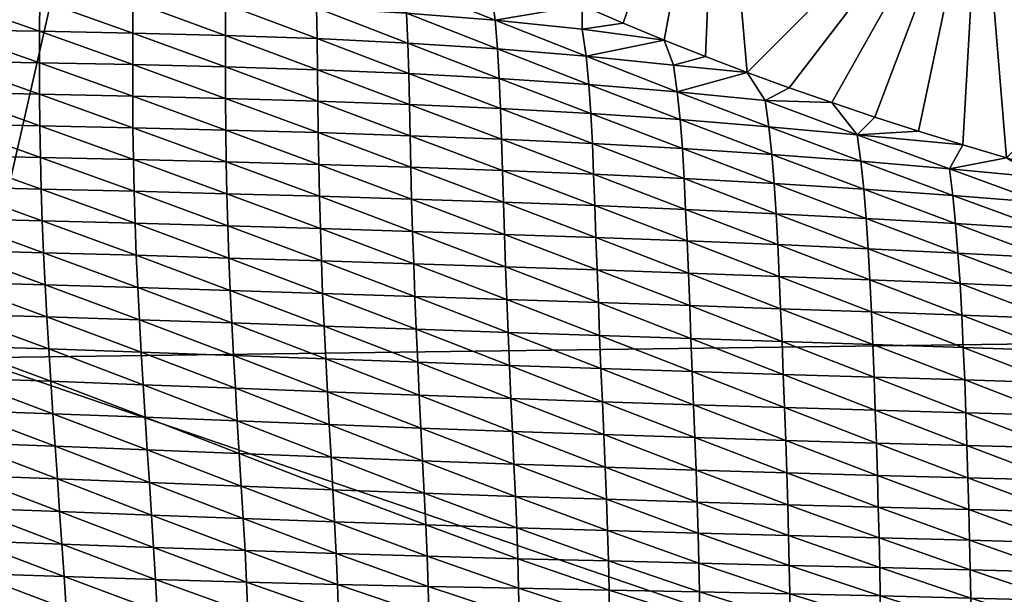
# Model space of a CAD drawing. Header units: millimetres. Extents: x -43.1 to 56.1, y -47.6 to 51.6.
# Tile 596 of 656: x -11.4 to -10.2, y 4.4 to 5.1. Entities that reach past the tile are written whole.
import ezdxf

# ---------------------------------------------------------------- set-up
doc = ezdxf.new("R2010")
doc.units = ezdxf.units.MM
doc.header["$MEASUREMENT"] = 0
doc.layers.add('Default', color=7, linetype='Continuous', true_color=0x000000)

msp = doc.modelspace()

# ---------------------------------------------------------------- meshes
at = {"layer": 'Default'}
mesh = msp.add_polyface(dxfattribs=at)
corners = [(-9.9033, 9.8719, -0.4998), (-6.6174, 7.4072, -0.4998), (-7.0884, 6.0955, -0.4998), (-10.8962, 7.3421, -0.4998), (-7.4313, 4.7457, -0.4998), (-11.5009, 4.6925, -0.4998), (-6.0234, 8.668, -0.4998), (-6.6174, 7.4072, -0.4998), (-7.6409, 3.3704, -0.4998), (-7.712, 1.9824, -0.4998), (-11.704, 1.9824, -0.4998), (-7.6409, 3.3704, -0.4998), (-7.6409, 0.5943, -0.4998), (-6.6598, 1.9824, 14.0948), (-7.08, 1.9824, 11.6864), (-6.8194, 4.6277, 11.6864), (-6.4073, 4.5457, 14.0948), (-6.2828, 1.9824, 14.7646), (-6.4073, -0.581, 14.0948), (-7.0512, 4.0218, 0.0003), (-6.5961, 6.0157, 0.0003), (-6.0478, 7.1714, 11.6864), (-7.204, 1.9824, 0.0003), (-7.0512, -0.0571, 0.0003), (-12.0582, 1.9823, -0.3534), (-11.81, -1.6557, -0.1839), (-12.1695, 1.9823, -0.1839), (-11.8886, 1.9823, -0.4647), (-11.7007, -1.634, -0.3534), (-12.0582, 1.9823, -0.3534), (-11.7007, 5.5986, -0.3534), (-11.81, 5.6203, -0.1839), (-11.5346, 5.5655, -0.4647), (-11.7007, 5.5986, -0.3534), (-10.647, 9.0764, -0.3534), (-10.7499, 9.119, -0.1839), (-10.4905, 9.0115, -0.4647), (-10.647, 9.0764, -0.3534), (-11.5345, -1.6009, -0.4647), (-11.704, 1.9824, -0.4998), (-12.1695, 1.9823, -0.1839), (-12.1541, 0.6185, 0.0002), (-12.1541, 3.3462, 0.0002), (-12.1541, 3.3462, 0.0002), (-11.757, 6.0447, 0.0002), (-10.9711, 8.6567, 0.0002), (-11.5009, 4.6925, -0.4998), (-11.704, 1.9824, -0.4998), (-11.5009, 4.6925, -0.4998), (-10.8962, 7.3421, -0.4998), (-9.9033, 9.8719, -0.4998), (-12.1541, 3.3462, 0.0002), (-7.3582, 1.9824, -0.3533), (-7.2508, -0.7451, -0.4647), (-7.5278, 1.9824, -0.4647), (-7.2468, 1.9824, -0.1838), (-7.0845, -0.7121, -0.3533), (-7.3582, 1.9824, -0.3533), (-7.0845, 4.6768, -0.3533), (-7.2508, 4.7098, -0.4647), (-6.9753, 4.6551, -0.1838), (-7.0845, 4.6768, -0.3533), (-6.2908, 7.272, -0.3533), (-6.4473, 7.3368, -0.4647), (-6.188, 7.2294, -0.1838), (-6.2908, 7.272, -0.3533), (-7.712, 1.9824, -0.4998), (-7.5278, 1.9824, -0.4647), (-7.6409, 0.5943, -0.4998), (-6.9753, -0.6904, -0.1838), (-7.204, 1.9824, 0.0003), (-7.6409, 3.3704, -0.4998), (-7.2508, 4.7098, -0.4647), (-7.4313, 4.7457, -0.4998), (-6.4473, 7.3368, -0.4647), (-7.0884, 6.0955, -0.4998), (-6.6174, 7.4072, -0.4998), (-7.0512, 4.0218, 0.0003), (-7.204, 1.9824, 0.0003), (-6.9753, 4.6551, -0.1838), (-6.9753, 4.6551, -0.1838), (-6.188, 7.2294, -0.1838), (-6.5961, 6.0157, 0.0003), (-6.9753, 4.6551, -0.1838), (-6.5961, 6.0157, 0.0003), (-7.0512, 4.0218, 0.0003)]
mesh.append_faces([[corners[k] for k in face] for face in [(0, 1, 2, 2), (0, 2, 3, 3), (3, 2, 4, 4), (3, 4, 5, 5), (0, 6, 7, 7), (8, 9, 10, 10), (11, 5, 4, 4), (10, 5, 11, 11), (10, 9, 12, 12), (13, 14, 15, 15), (13, 15, 16, 16), (17, 13, 16, 16), (18, 14, 13, 13), (15, 19, 20, 20), (19, 15, 14, 14), (21, 15, 20, 20), (14, 22, 19, 19), (22, 14, 23, 23), (24, 25, 26, 26), (27, 28, 29, 29), (30, 24, 26, 26), (30, 26, 31, 31), (32, 27, 29, 29), (32, 29, 33, 33), (34, 30, 31, 31), (34, 31, 35, 35), (36, 32, 33, 33), (36, 33, 37, 37), (38, 27, 39, 39), (40, 41, 42, 42), (31, 43, 44, 44), (44, 45, 35, 35), (44, 35, 31, 31), (46, 47, 27, 27), (48, 27, 32, 32), (32, 36, 49, 49), (32, 49, 48, 48), (50, 49, 36, 36), (51, 31, 26, 26), (52, 53, 54, 54), (55, 56, 57, 57), (58, 52, 54, 54), (58, 54, 59, 59), (60, 55, 57, 57), (60, 57, 61, 61), (62, 58, 59, 59), (62, 59, 63, 63), (64, 60, 61, 61), (64, 61, 65, 65), (66, 67, 68, 68), (69, 55, 70, 70), (67, 66, 71, 71), (72, 71, 73, 73), (74, 75, 76, 76), (72, 73, 75, 75), (74, 72, 75, 75), (77, 78, 55, 55), (77, 55, 79, 79), (80, 81, 82, 82), (83, 84, 85, 85), (71, 72, 67, 67)]])
mesh = msp.add_polyface(dxfattribs=at)
corners = [(-11.8805, 5.6344, 8.2882), (-11.8462, 5.6276, 3.9055), (-12.1153, 3.8138, 3.9055), (-12.1501, 3.8172, 8.2882), (-12.3885, 4.7812, 12.7851), (-12.2284, 5.7036, 12.7851), (-14.3211, 6.1199, 16.3251), (-12.9699, 5.8511, 14.9023), (-13.1363, 4.8921, 14.9023), (-14.4991, 5.0942, 16.3251), (-13.2554, 3.9261, 14.9023), (-14.6265, 4.0611, 16.3251), (-13.1363, 4.8921, 14.9023), (-12.5031, 3.852, 12.7851), (-12.9699, 5.8511, 14.9023), (-11.4341, 7.4164, 8.2882), (-11.4007, 7.4063, 3.9055), (-12.0234, 6.6171, 12.7851), (-11.7736, 7.5194, 12.7851), (-13.8154, 8.1388, 16.3251), (-12.497, 7.7389, 14.9023), (-12.7566, 6.8008, 14.9023), (-14.0931, 7.1355, 16.3251), (-12.7566, 6.8008, 14.9023), (-12.497, 7.7389, 14.9023), (-15.8133, 7.5664, 17.1977), (-15.5125, 8.6536, 17.1977), (-10.8152, 9.1461, 8.2882), (-10.7829, 9.1327, 3.9055), (-11.4799, 8.4084, 12.7851), (-13.4889, 9.1272, 16.3251), (-12.1917, 8.6631, 14.9023), (-12.1917, 8.6631, 14.9023), (-11.757, 6.0447, 0.0002), (-12.1541, 3.3462, 0.0002), (-10.9711, 8.6567, 0.0002)]
mesh.append_faces([[corners[k] for k in face] for face in [(0, 1, 2, 2), (0, 2, 3, 3), (0, 4, 5, 5), (3, 4, 0, 0), (6, 7, 8, 8), (6, 8, 9, 9), (9, 8, 10, 10), (9, 10, 11, 11), (12, 4, 13, 13), (14, 5, 4, 4), (14, 4, 12, 12), (15, 16, 1, 1), (15, 1, 0, 0), (17, 0, 5, 5), (15, 17, 18, 18), (0, 17, 15, 15), (19, 20, 21, 21), (19, 21, 22, 22), (22, 21, 7, 7), (22, 7, 6, 6), (23, 17, 5, 5), (23, 5, 14, 14), (24, 18, 17, 17), (24, 17, 23, 23), (25, 22, 6, 6), (26, 19, 22, 22), (27, 28, 16, 16), (27, 16, 15, 15), (29, 15, 18, 18), (30, 31, 20, 20), (30, 20, 19, 19), (32, 29, 18, 18), (32, 18, 24, 24), (33, 34, 2, 2), (16, 35, 33, 33), (33, 1, 16, 16), (16, 28, 35, 35), (2, 1, 33, 33)]])
mesh = msp.add_polyface(dxfattribs=at)
corners = [(-10.9366, 5.1769, 21.6347), (-10.9408, 5.2136, 21.618), (-11.054, 5.2241, 21.6516), (-10.9339, 5.1391, 21.649), (-11.0518, 5.1854, 21.6644), (-10.9321, 5.1003, 21.6615), (-11.0506, 5.146, 21.6754), (-10.8237, 5.1656, 21.6019), (-10.819, 5.1299, 21.6198), (-10.8158, 5.0928, 21.6355), (-10.7011, 5.0832, 21.6072), (-10.706, 5.1182, 21.5883), (-10.9151, 5.2494, 21.5847), (-10.9672, 5.277, 21.5892), (-10.9467, 5.2489, 21.5989), (-10.8631, 5.2228, 21.5802), (-10.8108, 5.1973, 21.5758), (-10.7585, 5.1726, 21.5715), (-10.706, 5.1489, 21.5673), (-10.6531, 5.1261, 21.5631), (-10.7585, 5.1726, 21.5715), (-10.6, 5.1041, 21.559), (-10.6531, 5.1261, 21.5631), (-9.493, 5.1772, 21.2176), (-9.7115, 5.7018, 20.9949), (-9.8432, 5.2643, 21.2349), (-10.8571, 5.6265, 21.3252), (-11.0717, 5.3357, 21.5987), (-11.0195, 5.3058, 21.5939), (-10.9672, 5.277, 21.5892), (-10.9151, 5.2494, 21.5847), (-10.9151, 5.2494, 21.5847), (-10.8631, 5.2228, 21.5802), (-10.8108, 5.1973, 21.5758), (-10.5296, 5.4846, 21.2875), (-10.7585, 5.1726, 21.5715), (-10.706, 5.1489, 21.5673), (-10.6531, 5.1261, 21.5631), (-10.6, 5.1041, 21.559), (-10.5464, 5.0828, 21.555), (-10.4924, 5.0622, 21.551), (-10.5464, 5.0828, 21.555), (-10.4378, 5.0424, 21.5471), (-10.1902, 5.3651, 21.2579), (-10.3826, 5.0231, 21.5432), (-10.4378, 5.0424, 21.5471), (-10.3267, 5.0044, 21.5394), (-10.1557, 4.9516, 21.5281), (-10.2125, 4.9684, 21.5317), (-10.0988, 4.9353, 21.5245)]
mesh.append_faces([[corners[k] for k in face] for face in [(0, 1, 2, 2), (3, 0, 4, 4), (5, 3, 6, 6), (7, 1, 0, 0), (8, 7, 0, 0), (8, 0, 3, 3), (9, 8, 3, 3), (9, 3, 5, 5), (10, 11, 8, 8), (10, 8, 9, 9), (12, 13, 14, 14), (15, 14, 1, 1), (7, 16, 1, 1), (1, 16, 15, 15), (15, 12, 14, 14), (17, 16, 7, 7), (18, 7, 8, 8), (8, 11, 18, 18), (18, 11, 19, 19), (18, 20, 7, 7), (21, 22, 11, 11), (23, 24, 25, 25), (26, 27, 28, 28), (26, 29, 30, 30), (26, 31, 32, 32), (26, 32, 33, 33), (34, 33, 35, 35), (34, 35, 36, 36), (37, 34, 36, 36), (34, 37, 38, 38), (38, 39, 34, 34), (40, 34, 41, 41), (42, 43, 40, 40), (43, 34, 40, 40), (44, 43, 45, 45), (44, 46, 43, 43), (25, 43, 47, 47), (48, 47, 43, 43), (47, 49, 25, 25)]])
mesh = msp.add_polyface(dxfattribs=at)
corners = [(-11.1785, 5.3477, 21.6405), (-11.1845, 5.3845, 21.6219), (-11.2945, 5.3966, 21.6646), (-11.1742, 5.3099, 21.6567), (-11.2913, 5.3573, 21.6789), (-11.1716, 5.271, 21.6703), (-11.2894, 5.3172, 21.6906), (-11.17, 5.2314, 21.6815), (-11.2885, 5.2767, 21.7), (-11.2883, 5.236, 21.7073), (-11.1692, 5.1913, 21.6907), (-11.2884, 5.1952, 21.7129), (-11.1689, 5.1509, 21.6982), (-11.2887, 5.1543, 21.7173), (-11.1689, 5.1103, 21.7045), (-11.289, 5.1133, 21.7207), (-11.1689, 5.0695, 21.7098), (-11.0575, 5.2618, 21.6363), (-11.0628, 5.2983, 21.6186), (-11.054, 5.2241, 21.6516), (-11.0518, 5.1854, 21.6644), (-11.0506, 5.146, 21.6754), (-11.0499, 5.1061, 21.6847), (-11.0494, 5.0658, 21.6927), (-10.9408, 5.2136, 21.618), (-10.9467, 5.2489, 21.5989), (-10.9366, 5.1769, 21.6347), (-10.9339, 5.1391, 21.649), (-10.9321, 5.1003, 21.6615), (-11.1214, 5.3651, 21.6033), (-11.0717, 5.3357, 21.5987), (-11.1706, 5.3952, 21.608), (-11.2193, 5.4259, 21.6127), (-11.0717, 5.3357, 21.5987), (-10.9672, 5.277, 21.5892), (-11.0195, 5.3058, 21.5939)]
mesh.append_faces([[corners[k] for k in face] for face in [(0, 1, 2, 2), (3, 0, 4, 4), (5, 3, 6, 6), (7, 5, 8, 8), (7, 8, 9, 9), (10, 7, 9, 9), (10, 9, 11, 11), (12, 10, 11, 11), (12, 11, 13, 13), (14, 12, 13, 13), (14, 13, 15, 15), (16, 14, 15, 15), (17, 18, 3, 3), (17, 3, 5, 5), (19, 17, 5, 5), (19, 5, 7, 7), (20, 19, 7, 7), (20, 7, 10, 10), (21, 20, 10, 10), (21, 10, 12, 12), (22, 21, 12, 12), (22, 12, 14, 14), (23, 22, 14, 14), (24, 25, 17, 17), (24, 17, 19, 19), (26, 19, 20, 20), (27, 20, 21, 21), (28, 21, 22, 22), (29, 1, 0, 0), (0, 30, 29, 29), (1, 29, 31, 31), (31, 32, 1, 1), (18, 33, 0, 0), (18, 0, 3, 3), (34, 18, 17, 17), (25, 34, 17, 17), (18, 34, 35, 35), (18, 35, 33, 33)]])
mesh = msp.add_polyface(dxfattribs=at)
corners = [(-11.5274, 5.3649, 21.7404), (-11.527, 5.4068, 21.7355), (-11.6475, 5.4087, 21.7613), (-11.528, 5.3231, 21.7434), (-11.6487, 5.3664, 21.7618), (-11.5289, 5.2815, 21.7447), (-11.6498, 5.3243, 21.7609), (-11.5297, 5.2402, 21.7448), (-11.6509, 5.2826, 21.7588), (-11.5304, 5.1992, 21.7439), (-11.6519, 5.2414, 21.7556), (-11.4079, 5.3625, 21.7125), (-11.4089, 5.4036, 21.7029), (-11.4076, 5.3212, 21.7197), (-11.4078, 5.2799, 21.725), (-11.4084, 5.2387, 21.7286), (-11.409, 5.1976, 21.7308), (-11.4095, 5.1566, 21.7321), (-11.5311, 5.1583, 21.7424), (-11.41, 5.1157, 21.7328), (-11.5314, 5.1177, 21.7406), (-11.4101, 5.0748, 21.7331), (-11.2913, 5.3573, 21.6789), (-11.2945, 5.3966, 21.6646), (-11.2894, 5.3172, 21.6906), (-11.2885, 5.2767, 21.7), (-11.2883, 5.236, 21.7073), (-11.2884, 5.1952, 21.7129), (-11.2887, 5.1543, 21.7173), (-11.289, 5.1133, 21.7207), (-11.2891, 5.0724, 21.7234), (-11.1785, 5.3477, 21.6405), (-11.1742, 5.3099, 21.6567), (-11.1716, 5.271, 21.6703)]
mesh.append_faces([[corners[k] for k in face] for face in [(0, 1, 2, 2), (3, 0, 4, 4), (5, 3, 6, 6), (7, 5, 8, 8), (9, 7, 10, 10), (11, 12, 1, 1), (11, 1, 0, 0), (13, 11, 0, 0), (13, 0, 3, 3), (14, 13, 3, 3), (14, 3, 5, 5), (15, 14, 5, 5), (15, 5, 7, 7), (16, 15, 7, 7), (16, 7, 9, 9), (17, 16, 9, 9), (17, 9, 18, 18), (19, 17, 18, 18), (19, 18, 20, 20), (21, 19, 20, 20), (22, 23, 12, 12), (22, 12, 11, 11), (24, 22, 11, 11), (24, 11, 13, 13), (25, 24, 13, 13), (25, 13, 14, 14), (26, 25, 14, 14), (26, 14, 15, 15), (27, 26, 15, 15), (27, 15, 16, 16), (28, 27, 16, 16), (28, 16, 17, 17), (29, 28, 17, 17), (29, 17, 19, 19), (30, 29, 19, 19), (31, 23, 22, 22), (32, 22, 24, 24), (33, 24, 25, 25)]])
mesh = msp.add_polyface(dxfattribs=at)
corners = [(-10.2256, 4.9028, 21.5791), (-10.23, 4.9372, 21.5592), (-10.3449, 4.9471, 21.5832), (-10.2219, 4.8664, 21.5967), (-10.3411, 4.911, 21.6012), (-10.3381, 4.8731, 21.6169), (-10.2188, 4.8282, 21.6117), (-10.3354, 4.8338, 21.6302), (-10.2162, 4.7885, 21.624), (-10.3332, 4.7933, 21.6409), (-10.2139, 4.7476, 21.6335), (-10.3311, 4.7519, 21.6489), (-10.1104, 4.8938, 21.5571), (-10.1154, 4.9264, 21.5357), (-10.1061, 4.8589, 21.5764), (-10.1026, 4.822, 21.5931), (-10.0995, 4.7833, 21.6069), (-10.0971, 4.7432, 21.6179), (-9.9907, 4.8507, 21.5564), (-9.9953, 4.8838, 21.5357), (-9.9866, 4.8152, 21.5746), (-9.9833, 4.7776, 21.59), (-9.9805, 4.7384, 21.6023), (-10.27, 4.9862, 21.5355), (-10.3497, 4.9813, 21.563), (-10.2125, 4.9684, 21.5317), (-10.0988, 4.9353, 21.5245), (-10.1557, 4.9516, 21.5281), (-10.1557, 4.9516, 21.5281), (-10.2125, 4.9684, 21.5317), (-10.0417, 4.9196, 21.5209), (-10.27, 4.9862, 21.5355), (-10.1902, 5.3651, 21.2579), (-10.3267, 5.0044, 21.5394), (-10.2125, 4.9684, 21.5317), (-9.8432, 5.2643, 21.2349), (-10.0988, 4.9353, 21.5245), (-10.0417, 4.9196, 21.5209)]
mesh.append_faces([[corners[k] for k in face] for face in [(0, 1, 2, 2), (3, 0, 4, 4), (3, 4, 5, 5), (6, 3, 5, 5), (6, 5, 7, 7), (8, 6, 7, 7), (8, 7, 9, 9), (10, 8, 9, 9), (10, 9, 11, 11), (12, 13, 1, 1), (12, 1, 0, 0), (14, 12, 0, 0), (14, 0, 3, 3), (15, 14, 3, 3), (15, 3, 6, 6), (16, 15, 6, 6), (16, 6, 8, 8), (17, 16, 8, 8), (17, 8, 10, 10), (18, 19, 12, 12), (18, 12, 14, 14), (20, 18, 14, 14), (20, 14, 15, 15), (21, 20, 15, 15), (21, 15, 16, 16), (22, 21, 16, 16), (22, 16, 17, 17), (23, 24, 25, 25), (13, 26, 27, 27), (1, 28, 29, 29), (24, 1, 29, 29), (13, 27, 1, 1), (19, 30, 12, 12), (13, 12, 30, 30), (13, 30, 26, 26), (31, 32, 33, 33), (34, 32, 31, 31), (35, 36, 37, 37)]])
mesh = msp.add_polyface(dxfattribs=at)
corners = [(-11.5312, 5.0365, 21.7373), (-11.5314, 5.0771, 21.7388), (-11.6529, 5.0796, 21.7402), (-11.5306, 4.9957, 21.7362), (-11.6524, 5.0391, 21.7372), (-11.5296, 4.9548, 21.7358), (-11.6515, 4.9984, 21.735), (-11.6503, 4.9575, 21.7337), (-11.5283, 4.9138, 21.7361), (-11.6489, 4.9165, 21.7334), (-11.5267, 4.8728, 21.737), (-11.6471, 4.8755, 21.7342), (-11.5248, 4.8317, 21.7386), (-11.6452, 4.8345, 21.7359), (-11.5228, 4.7904, 21.7407), (-11.643, 4.7935, 21.7385), (-11.5206, 4.7491, 21.743), (-11.6407, 4.7524, 21.7417), (-11.4101, 5.0748, 21.7331), (-11.5314, 5.1177, 21.7406), (-11.41, 5.034, 21.7334), (-11.4096, 4.9931, 21.7338), (-11.4087, 4.9522, 21.7345), (-11.4076, 4.9111, 21.7355), (-11.4063, 4.8699, 21.7369), (-11.4046, 4.8286, 21.7385), (-11.4026, 4.7871, 21.7403), (-11.4004, 4.7455, 21.7419), (-11.2891, 5.0724, 21.7234), (-11.41, 5.1157, 21.7328), (-11.2891, 5.0315, 21.7257), (-11.2887, 4.9905, 21.7279), (-11.2881, 4.9494, 21.7299), (-11.2872, 4.9082, 21.7319), (-11.2859, 4.8668, 21.7339), (-11.2844, 4.8252, 21.7358)]
mesh.append_faces([[corners[k] for k in face] for face in [(0, 1, 2, 2), (3, 0, 4, 4), (5, 3, 6, 6), (5, 6, 7, 7), (8, 5, 7, 7), (8, 7, 9, 9), (10, 8, 9, 9), (10, 9, 11, 11), (12, 10, 11, 11), (12, 11, 13, 13), (14, 12, 13, 13), (14, 13, 15, 15), (16, 14, 15, 15), (16, 15, 17, 17), (18, 19, 1, 1), (20, 18, 1, 1), (20, 1, 0, 0), (21, 20, 0, 0), (21, 0, 3, 3), (22, 21, 3, 3), (22, 3, 5, 5), (23, 22, 5, 5), (23, 5, 8, 8), (24, 23, 8, 8), (24, 8, 10, 10), (25, 24, 10, 10), (25, 10, 12, 12), (26, 25, 12, 12), (26, 12, 14, 14), (27, 26, 14, 14), (27, 14, 16, 16), (28, 29, 18, 18), (30, 18, 20, 20), (31, 20, 21, 21), (32, 21, 22, 22), (33, 22, 23, 23), (34, 23, 24, 24), (35, 24, 25, 25)]])
mesh = msp.add_polyface(dxfattribs=at)
corners = [(-11.2891, 5.0315, 21.7257), (-11.2891, 5.0724, 21.7234), (-11.4101, 5.0748, 21.7331), (-11.2887, 4.9905, 21.7279), (-11.41, 5.034, 21.7334), (-11.2881, 4.9494, 21.7299), (-11.4096, 4.9931, 21.7338), (-11.2872, 4.9082, 21.7319), (-11.4087, 4.9522, 21.7345), (-11.2859, 4.8668, 21.7339), (-11.4076, 4.9111, 21.7355), (-11.2844, 4.8252, 21.7358), (-11.4063, 4.8699, 21.7369), (-11.2825, 4.7835, 21.7374), (-11.4046, 4.8286, 21.7385), (-11.4026, 4.7871, 21.7403), (-11.2803, 4.7416, 21.7385), (-11.4004, 4.7455, 21.7419), (-11.1689, 5.0695, 21.7098), (-11.289, 5.1133, 21.7207), (-11.1686, 5.0286, 21.7144), (-11.1684, 4.9876, 21.7185), (-11.1678, 4.9464, 21.7221), (-11.1668, 4.905, 21.7253), (-11.1657, 4.8635, 21.7281), (-11.1642, 4.8217, 21.7304), (-11.1625, 4.7797, 21.7321), (-11.1606, 4.7376, 21.733), (-11.0494, 5.0658, 21.6927), (-11.1689, 5.1103, 21.7045), (-11.0489, 5.0252, 21.6998), (-11.0484, 4.9843, 21.7059), (-11.0478, 4.9431, 21.7113), (-11.0469, 4.9017, 21.7159), (-11.0457, 4.86, 21.7198), (-11.0444, 4.818, 21.7227), (-11.0428, 4.7759, 21.7247), (-11.0408, 4.7335, 21.7256)]
mesh.append_faces([[corners[k] for k in face] for face in [(0, 1, 2, 2), (3, 0, 4, 4), (5, 3, 6, 6), (7, 5, 8, 8), (9, 7, 10, 10), (11, 9, 12, 12), (13, 11, 14, 14), (13, 14, 15, 15), (16, 13, 15, 15), (16, 15, 17, 17), (18, 19, 1, 1), (20, 18, 1, 1), (20, 1, 0, 0), (21, 20, 0, 0), (21, 0, 3, 3), (22, 21, 3, 3), (22, 3, 5, 5), (23, 22, 5, 5), (23, 5, 7, 7), (24, 23, 7, 7), (24, 7, 9, 9), (25, 24, 9, 9), (25, 9, 11, 11), (26, 25, 11, 11), (26, 11, 13, 13), (27, 26, 13, 13), (27, 13, 16, 16), (28, 29, 18, 18), (30, 28, 18, 18), (30, 18, 20, 20), (31, 30, 20, 20), (31, 20, 21, 21), (32, 21, 22, 22), (33, 22, 23, 23), (34, 23, 24, 24), (35, 24, 25, 25), (36, 25, 26, 26), (37, 26, 27, 27)]])
mesh = msp.add_polyface(dxfattribs=at)
corners = [(-10.8023, 4.7253, 21.706), (-10.804, 4.768, 21.7045), (-10.9231, 4.7719, 21.7154), (-10.6977, 5.0467, 21.624), (-10.7011, 5.0832, 21.6072), (-10.8158, 5.0928, 21.6355), (-10.8137, 5.0546, 21.6493), (-10.695, 5.0089, 21.6389), (-10.8121, 5.0155, 21.6616), (-10.693, 4.9701, 21.6521), (-10.8107, 4.9756, 21.6724), (-10.6913, 4.9302, 21.6637), (-10.8095, 4.9351, 21.6817), (-10.6897, 4.8896, 21.6735), (-10.8083, 4.8941, 21.6897), (-10.6883, 4.8483, 21.6816), (-10.8069, 4.8524, 21.6962), (-10.6868, 4.8064, 21.6878), (-10.8056, 4.8104, 21.7012), (-10.6852, 4.764, 21.6921), (-10.6835, 4.7213, 21.6943), (-10.5828, 5.0372, 21.5969), (-10.5877, 5.0717, 21.5773), (-10.5792, 5.0011, 21.6145), (-10.5762, 4.9635, 21.6302), (-10.5739, 4.9246, 21.6439), (-10.572, 4.8847, 21.6557), (-10.5701, 4.8439, 21.6655), (-10.5684, 4.8022, 21.6731), (-10.5667, 4.76, 21.6785), (-10.5651, 4.7174, 21.6816), (-10.6, 5.1041, 21.559), (-10.706, 5.1182, 21.5883), (-10.5464, 5.0828, 21.555)]
mesh.append_faces([[corners[k] for k in face] for face in [(0, 1, 2, 2), (3, 4, 5, 5), (3, 5, 6, 6), (7, 3, 6, 6), (7, 6, 8, 8), (9, 7, 8, 8), (9, 8, 10, 10), (11, 9, 10, 10), (11, 10, 12, 12), (13, 11, 12, 12), (13, 12, 14, 14), (15, 13, 14, 14), (15, 14, 16, 16), (17, 15, 16, 16), (17, 16, 18, 18), (19, 17, 18, 18), (19, 18, 1, 1), (20, 19, 1, 1), (21, 22, 4, 4), (21, 4, 3, 3), (23, 21, 3, 3), (23, 3, 7, 7), (24, 23, 7, 7), (24, 7, 9, 9), (25, 24, 9, 9), (25, 9, 11, 11), (26, 25, 11, 11), (26, 11, 13, 13), (27, 26, 13, 13), (27, 13, 15, 15), (28, 27, 15, 15), (28, 15, 17, 17), (29, 28, 17, 17), (29, 17, 19, 19), (30, 29, 19, 19), (31, 32, 4, 4), (4, 22, 31, 31), (31, 22, 33, 33)]])
mesh = msp.add_polyface(dxfattribs=at)
corners = [(-11.0478, 4.9431, 21.7113), (-11.0484, 4.9843, 21.7059), (-11.1684, 4.9876, 21.7185), (-11.0469, 4.9017, 21.7159), (-11.1678, 4.9464, 21.7221), (-11.0457, 4.86, 21.7198), (-11.1668, 4.905, 21.7253), (-11.0444, 4.818, 21.7227), (-11.1657, 4.8635, 21.7281), (-11.0428, 4.7759, 21.7247), (-11.1642, 4.8217, 21.7304), (-11.0408, 4.7335, 21.7256), (-11.1625, 4.7797, 21.7321), (-10.931, 5.0609, 21.6724), (-10.9321, 5.1003, 21.6615), (-11.0499, 5.1061, 21.6847), (-11.0494, 5.0658, 21.6927), (-10.93, 5.0208, 21.682), (-11.0489, 5.0252, 21.6998), (-10.9291, 4.9803, 21.6904), (-10.9283, 4.9394, 21.6977), (-10.9273, 4.8981, 21.7039), (-10.9262, 4.8563, 21.709), (-10.9247, 4.8143, 21.7129), (-10.9231, 4.7719, 21.7154), (-10.9214, 4.7293, 21.7165), (-10.8137, 5.0546, 21.6493), (-10.8158, 5.0928, 21.6355), (-10.8121, 5.0155, 21.6616), (-10.8107, 4.9756, 21.6724), (-10.8095, 4.9351, 21.6817), (-10.8083, 4.8941, 21.6897), (-10.8069, 4.8524, 21.6962), (-10.8056, 4.8104, 21.7012), (-10.804, 4.768, 21.7045)]
mesh.append_faces([[corners[k] for k in face] for face in [(0, 1, 2, 2), (3, 0, 4, 4), (5, 3, 6, 6), (7, 5, 8, 8), (9, 7, 10, 10), (11, 9, 12, 12), (13, 14, 15, 15), (13, 15, 16, 16), (17, 13, 16, 16), (17, 16, 18, 18), (19, 17, 18, 18), (19, 18, 1, 1), (20, 19, 1, 1), (20, 1, 0, 0), (21, 20, 0, 0), (21, 0, 3, 3), (22, 21, 3, 3), (22, 3, 5, 5), (23, 22, 5, 5), (23, 5, 7, 7), (24, 23, 7, 7), (24, 7, 9, 9), (25, 24, 9, 9), (26, 27, 14, 14), (26, 14, 13, 13), (28, 26, 13, 13), (28, 13, 17, 17), (29, 28, 17, 17), (29, 17, 19, 19), (30, 29, 19, 19), (30, 19, 20, 20), (31, 30, 20, 20), (31, 20, 21, 21), (32, 31, 21, 21), (32, 21, 22, 22), (33, 32, 22, 22), (33, 22, 23, 23), (34, 33, 23, 23), (34, 23, 24, 24)]])
mesh = msp.add_polyface(dxfattribs=at)
corners = [(-10.464, 4.9918, 21.589), (-10.4689, 5.0261, 21.569), (-10.5828, 5.0372, 21.5969), (-10.5792, 5.0011, 21.6145), (-10.4603, 4.9558, 21.607), (-10.5762, 4.9635, 21.6302), (-10.4572, 4.9182, 21.6229), (-10.5739, 4.9246, 21.6439), (-10.4546, 4.8792, 21.6367), (-10.572, 4.8847, 21.6557), (-10.4526, 4.8391, 21.6482), (-10.5701, 4.8439, 21.6655), (-10.4505, 4.7979, 21.6574), (-10.5684, 4.8022, 21.6731), (-10.4488, 4.756, 21.664), (-10.5667, 4.76, 21.6785), (-10.447, 4.7135, 21.6681), (-10.3449, 4.9471, 21.5832), (-10.3497, 4.9813, 21.563), (-10.3411, 4.911, 21.6012), (-10.3381, 4.8731, 21.6169), (-10.3354, 4.8338, 21.6302), (-10.3332, 4.7933, 21.6409), (-10.3311, 4.7519, 21.6489), (-10.23, 4.9372, 21.5592), (-10.2256, 4.9028, 21.5791), (-10.4924, 5.0622, 21.551), (-10.5464, 5.0828, 21.555), (-10.5877, 5.0717, 21.5773), (-10.4924, 5.0622, 21.551), (-10.3826, 5.0231, 21.5432), (-10.3267, 5.0044, 21.5394), (-10.4378, 5.0424, 21.5471), (-10.27, 4.9862, 21.5355)]
mesh.append_faces([[corners[k] for k in face] for face in [(0, 1, 2, 2), (0, 2, 3, 3), (4, 0, 3, 3), (4, 3, 5, 5), (6, 4, 5, 5), (6, 5, 7, 7), (8, 6, 7, 7), (8, 7, 9, 9), (10, 8, 9, 9), (10, 9, 11, 11), (12, 10, 11, 11), (12, 11, 13, 13), (14, 12, 13, 13), (14, 13, 15, 15), (16, 14, 15, 15), (17, 18, 0, 0), (17, 0, 4, 4), (19, 17, 4, 4), (19, 4, 6, 6), (20, 19, 6, 6), (20, 6, 8, 8), (21, 20, 8, 8), (21, 8, 10, 10), (22, 21, 10, 10), (22, 10, 12, 12), (23, 22, 12, 12), (23, 12, 14, 14), (24, 18, 17, 17), (25, 17, 19, 19), (26, 27, 28, 28), (2, 29, 28, 28), (1, 29, 2, 2), (18, 1, 0, 0), (1, 18, 30, 30), (31, 30, 18, 18), (32, 1, 30, 30), (1, 32, 29, 29), (33, 31, 18, 18)]])
mesh = msp.add_polyface(dxfattribs=at)
corners = [(-11.2595, 4.405, 21.7011), (-11.2619, 4.4466, 21.7127), (-11.3808, 4.4509, 21.7274), (-11.1584, 4.6953, 21.7328), (-11.1606, 4.7376, 21.733), (-11.2803, 4.7416, 21.7385), (-11.2781, 4.6996, 21.7389), (-11.1559, 4.6529, 21.7314), (-11.2756, 4.6575, 21.7384), (-11.1535, 4.6106, 21.7285), (-11.273, 4.6153, 21.7367), (-11.1509, 4.5682, 21.7239), (-11.2702, 4.573, 21.7335), (-11.1482, 4.526, 21.7174), (-11.2674, 4.5307, 21.7287), (-11.1458, 4.4841, 21.7087), (-11.2646, 4.4886, 21.7218), (-11.1434, 4.4425, 21.6975), (-11.1413, 4.4016, 21.6838), (-11.0387, 4.691, 21.7251), (-11.0408, 4.7335, 21.7256), (-11.0366, 4.6484, 21.723), (-11.0342, 4.6059, 21.7192), (-11.0319, 4.5635, 21.7135), (-11.0295, 4.5214, 21.7055), (-11.0273, 4.4797, 21.6952), (-11.0252, 4.4387, 21.6824), (-11.0235, 4.3986, 21.6669), (-10.9214, 4.7293, 21.7165), (-11.0428, 4.7759, 21.7247), (-10.9195, 4.6866, 21.7159), (-10.9174, 4.6439, 21.7135), (-10.9153, 4.6013, 21.709), (-10.9131, 4.5589, 21.7024), (-10.9109, 4.517, 21.6934), (-10.909, 4.4757, 21.6818)]
mesh.append_faces([[corners[k] for k in face] for face in [(0, 1, 2, 2), (3, 4, 5, 5), (3, 5, 6, 6), (7, 3, 6, 6), (7, 6, 8, 8), (9, 7, 8, 8), (9, 8, 10, 10), (11, 9, 10, 10), (11, 10, 12, 12), (13, 11, 12, 12), (13, 12, 14, 14), (15, 13, 14, 14), (15, 14, 16, 16), (17, 15, 16, 16), (17, 16, 1, 1), (18, 17, 1, 1), (19, 20, 4, 4), (19, 4, 3, 3), (21, 19, 3, 3), (21, 3, 7, 7), (22, 21, 7, 7), (22, 7, 9, 9), (23, 22, 9, 9), (23, 9, 11, 11), (24, 23, 11, 11), (24, 11, 13, 13), (25, 24, 13, 13), (25, 13, 15, 15), (26, 25, 15, 15), (26, 15, 17, 17), (27, 26, 17, 17), (28, 29, 20, 20), (30, 20, 19, 19), (31, 19, 21, 21), (32, 21, 22, 22), (33, 22, 23, 23), (34, 23, 24, 24), (35, 24, 25, 25)]])
mesh = msp.add_polyface(dxfattribs=at)
corners = [(-10.9195, 4.6866, 21.7159), (-10.9214, 4.7293, 21.7165), (-11.0408, 4.7335, 21.7256), (-10.9174, 4.6439, 21.7135), (-11.0387, 4.691, 21.7251), (-10.9153, 4.6013, 21.709), (-11.0366, 4.6484, 21.723), (-10.9131, 4.5589, 21.7024), (-11.0342, 4.6059, 21.7192), (-10.9109, 4.517, 21.6934), (-11.0319, 4.5635, 21.7135), (-10.909, 4.4757, 21.6818), (-11.0295, 4.5214, 21.7055), (-10.9073, 4.4352, 21.6676), (-11.0273, 4.4797, 21.6952), (-11.0252, 4.4387, 21.6824), (-10.8023, 4.7253, 21.706), (-10.9231, 4.7719, 21.7154), (-10.8005, 4.6824, 21.7056), (-10.7985, 4.6396, 21.703), (-10.7966, 4.5969, 21.6982), (-10.7946, 4.5546, 21.691), (-10.7928, 4.5128, 21.6812), (-10.7911, 4.4719, 21.6688), (-10.7896, 4.432, 21.6536), (-10.6835, 4.7213, 21.6943), (-10.804, 4.768, 21.7045), (-10.6818, 4.6784, 21.6942), (-10.68, 4.6355, 21.6919), (-10.6782, 4.5928, 21.687), (-10.6764, 4.5505, 21.6795), (-10.6747, 4.509, 21.6693), (-10.6733, 4.4684, 21.6563), (-10.6722, 4.4291, 21.6406), (-10.5651, 4.7174, 21.6816), (-10.6852, 4.764, 21.6921)]
mesh.append_faces([[corners[k] for k in face] for face in [(0, 1, 2, 2), (3, 0, 4, 4), (5, 3, 6, 6), (7, 5, 8, 8), (9, 7, 10, 10), (11, 9, 12, 12), (13, 11, 14, 14), (13, 14, 15, 15), (16, 17, 1, 1), (18, 16, 1, 1), (18, 1, 0, 0), (19, 18, 0, 0), (19, 0, 3, 3), (20, 19, 3, 3), (20, 3, 5, 5), (21, 20, 5, 5), (21, 5, 7, 7), (22, 21, 7, 7), (22, 7, 9, 9), (23, 22, 9, 9), (23, 9, 11, 11), (24, 23, 11, 11), (24, 11, 13, 13), (25, 26, 16, 16), (27, 25, 16, 16), (27, 16, 18, 18), (28, 27, 18, 18), (28, 18, 19, 19), (29, 28, 19, 19), (29, 19, 20, 20), (30, 29, 20, 20), (30, 20, 21, 21), (31, 30, 21, 21), (31, 21, 22, 22), (32, 31, 22, 22), (32, 22, 23, 23), (33, 32, 23, 23), (33, 23, 24, 24), (34, 35, 25, 25)]])
mesh = msp.add_polyface(dxfattribs=at)
corners = [(-11.518, 4.7076, 21.7453), (-11.5206, 4.7491, 21.743), (-11.6407, 4.7524, 21.7417), (-11.5154, 4.666, 21.7473), (-11.6381, 4.7112, 21.7452), (-11.5125, 4.6242, 21.7486), (-11.6354, 4.6697, 21.7488), (-11.5096, 4.5822, 21.749), (-11.6326, 4.6281, 21.7519), (-11.5064, 4.54, 21.7481), (-11.6296, 4.5862, 21.7542), (-11.5032, 4.4976, 21.7455), (-11.6263, 4.544, 21.7555), (-11.5001, 4.4551, 21.7411), (-11.6229, 4.5016, 21.7553), (-11.6194, 4.459, 21.7534), (-11.4968, 4.4126, 21.7345), (-11.398, 4.7038, 21.7431), (-11.4004, 4.7455, 21.7419), (-11.3954, 4.6619, 21.7438), (-11.3926, 4.6198, 21.7435), (-11.3898, 4.5777, 21.742), (-11.3868, 4.5354, 21.739), (-11.3838, 4.4932, 21.7342), (-11.3808, 4.4509, 21.7274), (-11.378, 4.4088, 21.7182), (-11.2781, 4.6996, 21.7389), (-11.2803, 4.7416, 21.7385), (-11.2756, 4.6575, 21.7384), (-11.273, 4.6153, 21.7367), (-11.2702, 4.573, 21.7335), (-11.2674, 4.5307, 21.7287), (-11.2646, 4.4886, 21.7218), (-11.2619, 4.4466, 21.7127)]
mesh.append_faces([[corners[k] for k in face] for face in [(0, 1, 2, 2), (3, 0, 4, 4), (5, 3, 6, 6), (7, 5, 8, 8), (9, 7, 10, 10), (11, 9, 12, 12), (13, 11, 14, 14), (13, 14, 15, 15), (16, 13, 15, 15), (17, 18, 1, 1), (17, 1, 0, 0), (19, 17, 0, 0), (19, 0, 3, 3), (20, 19, 3, 3), (20, 3, 5, 5), (21, 20, 5, 5), (21, 5, 7, 7), (22, 21, 7, 7), (22, 7, 9, 9), (23, 22, 9, 9), (23, 9, 11, 11), (24, 23, 11, 11), (24, 11, 13, 13), (25, 24, 13, 13), (26, 27, 18, 18), (26, 18, 17, 17), (28, 26, 17, 17), (28, 17, 19, 19), (29, 28, 19, 19), (29, 19, 20, 20), (30, 29, 20, 20), (30, 20, 21, 21), (31, 30, 21, 21), (31, 21, 22, 22), (32, 31, 22, 22), (32, 22, 23, 23), (33, 32, 23, 23), (33, 23, 24, 24)]])
mesh = msp.add_polyface(dxfattribs=at)
corners = [(-10.5634, 4.6745, 21.6822), (-10.5651, 4.7174, 21.6816), (-10.6835, 4.7213, 21.6943), (-10.6818, 4.6784, 21.6942), (-10.5617, 4.6316, 21.6802), (-10.68, 4.6355, 21.6919), (-10.5601, 4.5889, 21.6755), (-10.6782, 4.5928, 21.687), (-10.5585, 4.5467, 21.6681), (-10.6764, 4.5505, 21.6795), (-10.5571, 4.5053, 21.6578), (-10.6747, 4.509, 21.6693), (-10.5558, 4.4651, 21.6447), (-10.6733, 4.4684, 21.6563), (-10.5547, 4.4262, 21.6287), (-10.6722, 4.4291, 21.6406), (-10.447, 4.7135, 21.6681), (-10.5667, 4.76, 21.6785), (-10.4454, 4.6707, 21.6696), (-10.4438, 4.6279, 21.6682), (-10.4422, 4.5853, 21.664), (-10.4408, 4.5432, 21.6569), (-10.4395, 4.502, 21.6469), (-10.4384, 4.4619, 21.6339), (-10.4376, 4.4233, 21.618), (-10.3293, 4.7097, 21.6542), (-10.3311, 4.7519, 21.6489), (-10.4488, 4.756, 21.664), (-10.3276, 4.6671, 21.6566), (-10.3261, 4.6244, 21.6561), (-10.3246, 4.5819, 21.6526), (-10.3233, 4.5399, 21.6461), (-10.3222, 4.4988, 21.6366), (-10.3211, 4.4588, 21.6241), (-10.3202, 4.4204, 21.6086)]
mesh.append_faces([[corners[k] for k in face] for face in [(0, 1, 2, 2), (0, 2, 3, 3), (4, 0, 3, 3), (4, 3, 5, 5), (6, 4, 5, 5), (6, 5, 7, 7), (8, 6, 7, 7), (8, 7, 9, 9), (10, 8, 9, 9), (10, 9, 11, 11), (12, 10, 11, 11), (12, 11, 13, 13), (14, 12, 13, 13), (14, 13, 15, 15), (16, 17, 1, 1), (18, 16, 1, 1), (18, 1, 0, 0), (19, 18, 0, 0), (19, 0, 4, 4), (20, 19, 4, 4), (20, 4, 6, 6), (21, 20, 6, 6), (21, 6, 8, 8), (22, 21, 8, 8), (22, 8, 10, 10), (23, 22, 10, 10), (23, 10, 12, 12), (24, 23, 12, 12), (24, 12, 14, 14), (25, 26, 27, 27), (25, 27, 16, 16), (28, 16, 18, 18), (29, 18, 19, 19), (30, 19, 20, 20), (31, 20, 21, 21), (32, 21, 22, 22), (33, 22, 23, 23), (34, 23, 24, 24)]])
mesh = msp.add_polyface(dxfattribs=at)
corners = [(-10.3276, 4.6671, 21.6566), (-10.3293, 4.7097, 21.6542), (-10.447, 4.7135, 21.6681), (-10.3261, 4.6244, 21.6561), (-10.4454, 4.6707, 21.6696), (-10.3246, 4.5819, 21.6526), (-10.4438, 4.6279, 21.6682), (-10.3233, 4.5399, 21.6461), (-10.4422, 4.5853, 21.664), (-10.3222, 4.4988, 21.6366), (-10.4408, 4.5432, 21.6569), (-10.3211, 4.4588, 21.6241), (-10.4395, 4.502, 21.6469), (-10.3202, 4.4204, 21.6086), (-10.4384, 4.4619, 21.6339), (-10.212, 4.7059, 21.64), (-10.2139, 4.7476, 21.6335), (-10.3311, 4.7519, 21.6489), (-10.2101, 4.6636, 21.6436), (-10.2087, 4.6211, 21.6441), (-10.2072, 4.5787, 21.6414), (-10.206, 4.5368, 21.6357), (-10.2049, 4.4957, 21.6269), (-10.2039, 4.4558, 21.6151), (-10.2031, 4.4174, 21.6004), (-10.0949, 4.702, 21.6257), (-10.0971, 4.7432, 21.6179), (-10.0931, 4.6601, 21.6305), (-10.0915, 4.6179, 21.6321), (-10.09, 4.5757, 21.6305), (-10.0888, 4.5338, 21.6258), (-10.0877, 4.4927, 21.618), (-10.0868, 4.4527, 21.6071), (-10.0859, 4.4143, 21.5932)]
mesh.append_faces([[corners[k] for k in face] for face in [(0, 1, 2, 2), (3, 0, 4, 4), (5, 3, 6, 6), (7, 5, 8, 8), (9, 7, 10, 10), (11, 9, 12, 12), (13, 11, 14, 14), (15, 16, 17, 17), (15, 17, 1, 1), (18, 15, 1, 1), (18, 1, 0, 0), (19, 18, 0, 0), (19, 0, 3, 3), (20, 19, 3, 3), (20, 3, 5, 5), (21, 20, 5, 5), (21, 5, 7, 7), (22, 21, 7, 7), (22, 7, 9, 9), (23, 22, 9, 9), (23, 9, 11, 11), (24, 23, 11, 11), (24, 11, 13, 13), (25, 26, 16, 16), (25, 16, 15, 15), (27, 25, 15, 15), (27, 15, 18, 18), (28, 27, 18, 18), (28, 18, 19, 19), (29, 28, 19, 19), (29, 19, 20, 20), (30, 29, 20, 20), (30, 20, 21, 21), (31, 30, 21, 21), (31, 21, 22, 22), (32, 31, 22, 22), (32, 22, 23, 23), (33, 32, 23, 23)]])
mesh = msp.add_polyface(dxfattribs=at)
corners = [(-11.8504, 4.3785, 21.7731), (-11.8544, 4.4216, 21.7734), (-11.9736, 4.4223, 21.7811), (-11.8467, 4.3355, 21.7707), (-11.9695, 4.3792, 21.7836), (-11.8434, 4.2927, 21.7658), (-11.9658, 4.3363, 21.7842), (-11.8406, 4.2503, 21.7579), (-11.9623, 4.2936, 21.7826), (-11.7314, 4.3764, 21.7595), (-11.7352, 4.4194, 21.7627), (-11.728, 4.3336, 21.7539), (-11.7249, 4.2909, 21.7454), (-11.7225, 4.2487, 21.7337), (-11.6125, 4.3735, 21.7434), (-11.6159, 4.4163, 21.7496), (-11.6094, 4.331, 21.7345), (-11.6067, 4.2888, 21.7226), (-11.6049, 4.2473, 21.7071), (-11.4968, 4.4126, 21.7345), (-11.6194, 4.459, 21.7534), (-11.4938, 4.3703, 21.7254), (-11.4911, 4.3282, 21.7134), (-11.4891, 4.2869, 21.6983), (-11.488, 4.2466, 21.6795), (-11.378, 4.4088, 21.7182), (-11.5001, 4.4551, 21.7411), (-11.3754, 4.367, 21.7063), (-11.3732, 4.3258, 21.6915), (-11.3719, 4.2856, 21.6735), (-11.3715, 4.247, 21.6522)]
mesh.append_faces([[corners[k] for k in face] for face in [(0, 1, 2, 2), (3, 0, 4, 4), (5, 3, 6, 6), (7, 5, 8, 8), (9, 10, 1, 1), (9, 1, 0, 0), (11, 9, 0, 0), (11, 0, 3, 3), (12, 11, 3, 3), (12, 3, 5, 5), (13, 12, 5, 5), (13, 5, 7, 7), (14, 15, 10, 10), (14, 10, 9, 9), (16, 14, 9, 9), (16, 9, 11, 11), (17, 16, 11, 11), (17, 11, 12, 12), (18, 17, 12, 12), (18, 12, 13, 13), (19, 20, 15, 15), (21, 19, 15, 15), (21, 15, 14, 14), (22, 21, 14, 14), (22, 14, 16, 16), (23, 22, 16, 16), (23, 16, 17, 17), (24, 23, 17, 17), (24, 17, 18, 18), (25, 26, 19, 19), (27, 25, 19, 19), (27, 19, 21, 21), (28, 27, 21, 21), (28, 21, 22, 22), (29, 28, 22, 22), (29, 22, 23, 23), (30, 29, 23, 23), (30, 23, 24, 24)]])
mesh = msp.add_polyface(dxfattribs=at)
corners = [(-11.2595, 4.405, 21.7011), (-11.3808, 4.4509, 21.7274), (-11.378, 4.4088, 21.7182), (-11.2574, 4.3641, 21.6867), (-11.3754, 4.367, 21.7063), (-11.2558, 4.324, 21.6695), (-11.3732, 4.3258, 21.6915), (-11.2552, 4.2853, 21.6491), (-11.3719, 4.2856, 21.6735), (-11.2557, 4.2487, 21.6257), (-11.3715, 4.247, 21.6522), (-11.1413, 4.4016, 21.6838), (-11.2619, 4.4466, 21.7127), (-11.1397, 4.3616, 21.6673), (-11.1387, 4.3229, 21.648), (-11.1387, 4.2859, 21.6258), (-11.1399, 4.2513, 21.601), (-11.0235, 4.3986, 21.6669), (-11.1434, 4.4425, 21.6975), (-11.0223, 4.3597, 21.6486), (-11.0219, 4.3224, 21.6277), (-11.0224, 4.2872, 21.6041), (-10.9059, 4.396, 21.6507), (-10.9073, 4.4352, 21.6676), (-11.0252, 4.4387, 21.6824), (-10.9052, 4.3582, 21.6311), (-10.9051, 4.3223, 21.6089), (-10.9059, 4.2887, 21.5844), (-11.0616, 4.2513, 21.5837), (-10.9249, 4.2711, 21.5733), (-10.9933, 4.2618, 21.5785), (-11.1296, 4.2396, 21.589)]
mesh.append_faces([[corners[k] for k in face] for face in [(0, 1, 2, 2), (3, 0, 2, 2), (3, 2, 4, 4), (5, 3, 4, 4), (5, 4, 6, 6), (7, 5, 6, 6), (7, 6, 8, 8), (9, 7, 8, 8), (9, 8, 10, 10), (11, 12, 0, 0), (13, 11, 0, 0), (13, 0, 3, 3), (14, 13, 3, 3), (14, 3, 5, 5), (15, 14, 5, 5), (15, 5, 7, 7), (16, 15, 7, 7), (16, 7, 9, 9), (17, 18, 11, 11), (19, 17, 11, 11), (19, 11, 13, 13), (20, 19, 13, 13), (20, 13, 14, 14), (21, 20, 14, 14), (21, 14, 15, 15), (22, 23, 24, 24), (22, 24, 17, 17), (25, 22, 17, 17), (25, 17, 19, 19), (26, 25, 19, 19), (26, 19, 20, 20), (27, 26, 20, 20), (27, 20, 21, 21), (15, 16, 28, 28), (29, 27, 21, 21), (21, 15, 28, 28), (30, 21, 28, 28), (29, 21, 30, 30), (31, 28, 16, 16)]])
mesh = msp.add_polyface(dxfattribs=at)
corners = [(-10.2016, 4.3466, 21.5626), (-10.2023, 4.3809, 21.5828), (-10.3196, 4.3839, 21.5904), (-10.2009, 4.3148, 21.5399), (-10.319, 4.3495, 21.5696), (-10.0859, 4.4143, 21.5932), (-10.2039, 4.4558, 21.6151), (-10.2031, 4.4174, 21.6004), (-10.085, 4.3777, 21.5765), (-10.0842, 4.3433, 21.557), (-10.0832, 4.3114, 21.5349), (-9.9687, 4.4111, 21.5869), (-10.0868, 4.4527, 21.6071), (-9.9677, 4.3743, 21.5712), (-9.9667, 4.3396, 21.5526), (-9.9655, 4.3076, 21.5313), (-9.8516, 4.4079, 21.5814), (-9.9697, 4.4497, 21.5998), (-9.8505, 4.3708, 21.5668), (-9.8493, 4.3358, 21.5492), (-9.848, 4.3034, 21.5287), (-9.7344, 4.4047, 21.5765), (-9.8526, 4.4467, 21.5931), (-9.7333, 4.3672, 21.563), (-9.732, 4.3319, 21.5465), (-9.7304, 4.299, 21.527), (-9.6174, 4.4014, 21.572), (-9.7356, 4.4437, 21.587), (-9.6161, 4.3636, 21.5597), (-9.6147, 4.3278, 21.5444), (-9.6131, 4.2945, 21.526), (-9.5004, 4.3982, 21.5679), (-9.6186, 4.4407, 21.5813), (-9.4991, 4.3601, 21.5568), (-9.4975, 4.3238, 21.5427)]
mesh.append_faces([[corners[k] for k in face] for face in [(0, 1, 2, 2), (3, 0, 4, 4), (5, 6, 7, 7), (8, 5, 7, 7), (8, 7, 1, 1), (9, 8, 1, 1), (9, 1, 0, 0), (10, 9, 0, 0), (10, 0, 3, 3), (11, 12, 5, 5), (13, 11, 5, 5), (13, 5, 8, 8), (14, 13, 8, 8), (14, 8, 9, 9), (15, 14, 9, 9), (15, 9, 10, 10), (16, 17, 11, 11), (18, 16, 11, 11), (18, 11, 13, 13), (19, 18, 13, 13), (19, 13, 14, 14), (20, 19, 14, 14), (20, 14, 15, 15), (21, 22, 16, 16), (23, 21, 16, 16), (23, 16, 18, 18), (24, 23, 18, 18), (24, 18, 19, 19), (25, 24, 19, 19), (25, 19, 20, 20), (26, 27, 21, 21), (28, 26, 21, 21), (28, 21, 23, 23), (29, 28, 23, 23), (29, 23, 24, 24), (30, 29, 24, 24), (31, 32, 26, 26), (33, 26, 28, 28), (34, 28, 29, 29)]])
mesh = msp.add_polyface(dxfattribs=at)
corners = [(-10.7886, 4.3936, 21.6357), (-10.7896, 4.432, 21.6536), (-10.9073, 4.4352, 21.6676), (-10.9059, 4.396, 21.6507), (-10.7881, 4.3569, 21.6152), (-10.9052, 4.3582, 21.6311), (-10.7883, 4.3223, 21.5921), (-10.9051, 4.3223, 21.6089), (-10.9059, 4.2887, 21.5844), (-10.6713, 4.3913, 21.6221), (-10.6722, 4.4291, 21.6406), (-10.671, 4.3555, 21.601), (-10.6712, 4.3219, 21.5775), (-10.5541, 4.3891, 21.61), (-10.5547, 4.4262, 21.6287), (-10.5538, 4.3539, 21.5887), (-10.5538, 4.3211, 21.5651), (-10.4368, 4.3866, 21.5994), (-10.4376, 4.4233, 21.618), (-10.4365, 4.352, 21.5783), (-10.4363, 4.3196, 21.5548), (-10.3196, 4.3839, 21.5904), (-10.3202, 4.4204, 21.6086), (-10.319, 4.3495, 21.5696), (-10.3187, 4.3175, 21.5465), (-10.2023, 4.3809, 21.5828), (-10.2031, 4.4174, 21.6004), (-10.2016, 4.3466, 21.5626), (-10.2009, 4.3148, 21.5399), (-10.3644, 4.3003, 21.5346), (-10.5054, 4.2999, 21.5437), (-10.294, 4.299, 21.5302)]
mesh.append_faces([[corners[k] for k in face] for face in [(0, 1, 2, 2), (0, 2, 3, 3), (4, 0, 3, 3), (4, 3, 5, 5), (6, 4, 5, 5), (6, 5, 7, 7), (8, 6, 7, 7), (9, 10, 1, 1), (9, 1, 0, 0), (11, 9, 0, 0), (11, 0, 4, 4), (12, 11, 4, 4), (12, 4, 6, 6), (13, 14, 10, 10), (13, 10, 9, 9), (15, 13, 9, 9), (15, 9, 11, 11), (16, 15, 11, 11), (16, 11, 12, 12), (17, 18, 14, 14), (17, 14, 13, 13), (19, 17, 13, 13), (19, 13, 15, 15), (20, 19, 15, 15), (20, 15, 16, 16), (21, 22, 18, 18), (21, 18, 17, 17), (23, 21, 17, 17), (23, 17, 19, 19), (24, 23, 19, 19), (24, 19, 20, 20), (25, 26, 22, 22), (25, 22, 21, 21), (27, 21, 23, 23), (28, 23, 24, 24), (29, 24, 20, 20), (30, 20, 16, 16), (31, 28, 24, 24)]])

doc.saveas('drawing.dxf')
